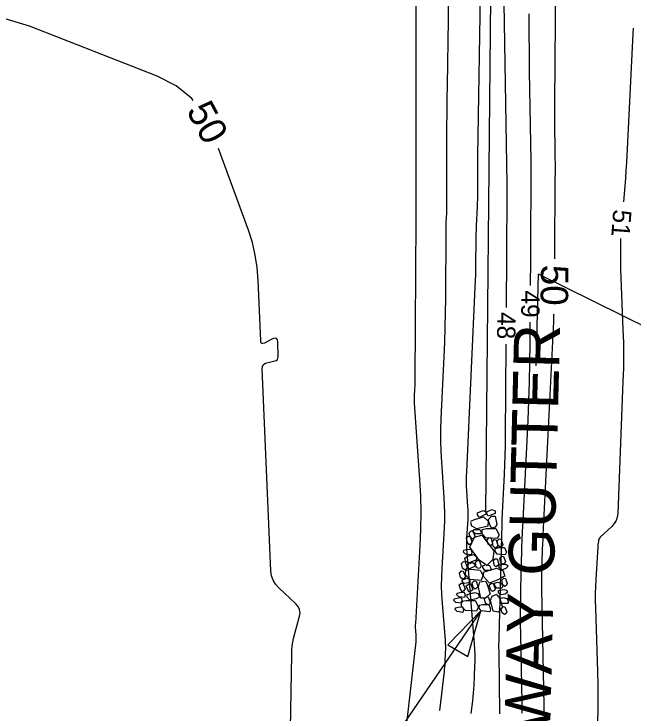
# Model space of a CAD drawing. Extents: x 2384780 to 2405861, y 547869 to 573706.
# Drawn here: x 2396684.3 to 2396751.8, y 553617.1 to 553693.5 of the extents above; entities that cross this region are included whole.
import ezdxf

# ---------------------------------------------------------------- set-up
doc = ezdxf.new("R2010")
doc.units = 0
for name, color, linetype in [('Breaklines', 7, 'Continuous'), ('Old_Level_5', 7, 'Continuous'), ('Old_Level_60', 7, 'Continuous'), ('Old_Level_61', 7, 'Continuous')]:
    doc.layers.add(name, color=color, linetype=linetype)

# ---------------------------------------------------------------- blocks, each defined once
blk = doc.blocks.new('RIPRAP')
at = {"layer": 'Breaklines'}
for points in [[(-0.002, -0.00625), (-0.00625, -0.00775), (-0.016, -0.0125), (-0.02, -0.00675), (-0.02, -0.003), (-0.008, 0.00275), (-0.002, -0.00025), (-0.002, -0.00625)], [(0.01825, -0.00325), (0.01375, -0.005), (0.00325, -0.00975), (0.00025, -0.00375), (0, 0), (0.01125, 0.005), (0.018, 0.00275), (0.01825, -0.00325)], [(-0.0345, -0.0215), (-0.0265, -0.01775), (-0.007, -0.01125), (0.00375, -0.02075), (0.003, -0.0315), (-0.02075, -0.03775), (-0.03225, -0.032), (-0.0345, -0.024)], [(0.012, -0.0355), (0.00825, -0.0295), (0.0035, -0.01775), (0.01025, -0.00925), (0.01825, -0.009), (0.0225, -0.027), (0.01875, -0.033), (0.012, -0.0355)], [(-0.0305, -0.05975), (-0.035, -0.05625), (-0.0375, -0.0465), (-0.033, -0.042), (-0.02925, -0.042), (-0.02475, -0.05375), (-0.02675, -0.05825), (-0.0305, -0.05975)], [(-0.0275, -0.0395), (-0.023, -0.03925), (-0.014, -0.039), (-0.0115, -0.045), (-0.0115, -0.04875), (-0.0235, -0.049), (-0.0295, -0.04475), (-0.0275, -0.0395)], [(-0.0095, -0.039), (0.00025, -0.0365), (0.0205, -0.036), (0.02775, -0.0495), (0.024, -0.05775), (-0.00075, -0.05675), (-0.009, -0.0485), (-0.0095, -0.039)], [(-0.03675, -0.07275), (-0.04075, -0.06825), (-0.04325, -0.0585), (-0.0395, -0.054), (-0.035, -0.054), (-0.031, -0.0665), (-0.033, -0.0705), (-0.03675, -0.07275)], [(-0.00025, -0.11525), (-0.0145, -0.10575), (-0.0355, -0.078), (-0.0255, -0.056), (-0.00975, -0.051), (0.01725, -0.08475), (0.01525, -0.10425), (0.002, -0.11775)], [(0.009, -0.07425), (0.0045, -0.07075), (0.00225, -0.061), (0.00625, -0.05625), (0.01, -0.057), (0.01425, -0.06825), (0.01275, -0.072), (0.009, -0.07425)], [(0.01975, -0.07925), (0.01525, -0.07475), (0.01375, -0.06525), (0.01725, -0.0605), (0.02175, -0.0605), (0.02575, -0.07325), (0.0235, -0.077), (0.01975, -0.07925)], [(0.03125, -0.0765), (0.0265, -0.073), (0.02425, -0.06325), (0.0285, -0.0585), (0.03225, -0.05925), (0.03625, -0.0705), (0.035, -0.07425), (0.03125, -0.0765)], [(-0.0485, -0.08525), (-0.0425, -0.0835), (-0.03275, -0.0825), (-0.0305, -0.08925), (-0.03175, -0.0945), (-0.0445, -0.09325), (-0.049, -0.089), (-0.0485, -0.08525)], [(0.02025, -0.07975), (0.02825, -0.07725), (0.04025, -0.077), (0.045, -0.08725), (0.042, -0.0935), (0.02475, -0.092), (0.02025, -0.0855), (0.02025, -0.07975)], [(-0.046, -0.1025), (-0.04025, -0.098), (-0.02675, -0.09375), (-0.02, -0.09975), (-0.02, -0.10575), (-0.03625, -0.11225), (-0.044, -0.1085), (-0.046, -0.1025)], [(-0.01575, -0.1245), (-0.02025, -0.12125), (-0.022, -0.11125), (-0.0185, -0.10675), (-0.014, -0.10675), (-0.00975, -0.1185), (-0.012, -0.123), (-0.01575, -0.1245)], [(0.0225, -0.12), (0.0185, -0.11625), (0.01675, -0.10675), (0.0205, -0.102), (0.025, -0.102), (0.0285, -0.114), (0.02625, -0.11775), (0.0225, -0.12)], [(0.03775, -0.114), (0.03325, -0.11025), (0.031, -0.1005), (0.035, -0.096), (0.03875, -0.09675), (0.043, -0.10775), (0.0415, -0.1115), (0.03775, -0.114)], [(-0.046, -0.12775), (-0.0505, -0.12425), (-0.053, -0.1145), (-0.0485, -0.11), (-0.04475, -0.11), (-0.04, -0.12175), (-0.04225, -0.12625), (-0.046, -0.12775)], [(-0.023, -0.1195), (-0.02725, -0.12175), (-0.037, -0.126), (-0.041, -0.1195), (-0.041, -0.11625), (-0.029, -0.1115), (-0.02525, -0.1135), (-0.023, -0.1195)], [(-0.00575, -0.118), (0.00025, -0.1155), (0.0085, -0.1175), (0.0125, -0.12425), (0.01025, -0.128), (-0.00175, -0.12825), (-0.00575, -0.12175), (-0.00575, -0.118)], [(0.048, -0.1195), (0.04425, -0.12325), (0.036, -0.12575), (0.03, -0.122), (0.02975, -0.1155), (0.04175, -0.11375), (0.04775, -0.11575), (0.048, -0.1195)], [(-0.04975, -0.14825), (-0.05425, -0.14475), (-0.05675, -0.135), (-0.05225, -0.1305), (-0.0485, -0.1305), (-0.04375, -0.14225), (-0.046, -0.14675), (-0.04975, -0.14825)], [(-0.04275, -0.12825), (-0.03225, -0.126), (-0.012, -0.1275), (-0.00575, -0.1395), (-0.009, -0.15), (-0.033, -0.1485), (-0.04375, -0.13875), (-0.04275, -0.12825)], [(0.04, -0.14075), (0.03075, -0.14625), (0.009, -0.15575), (-0.004, -0.14175), (-0.00425, -0.132), (0.024, -0.123), (0.03825, -0.1285), (0.0425, -0.1405)], [(-0.032, -0.15425), (-0.03625, -0.15575), (-0.046, -0.158), (-0.0505, -0.15375), (-0.05075, -0.15075), (-0.041, -0.146), (-0.035, -0.14825), (-0.03275, -0.152)], [(-0.0215, -0.16975), (-0.02625, -0.1655), (-0.0285, -0.15575), (-0.024, -0.15125), (-0.02025, -0.15175), (-0.01625, -0.163), (-0.01775, -0.1675), (-0.0215, -0.16975)], [(0.00075, -0.15075), (0.0045, -0.15875), (0.011, -0.179), (0.0015, -0.18875), (-0.009, -0.189), (-0.01475, -0.16525), (-0.012, -0.153), (-0.0015, -0.1515)], [(0.043, -0.162), (0.03825, -0.1585), (0.036, -0.14875), (0.04, -0.144), (0.04375, -0.14475), (0.048, -0.15575), (0.04675, -0.1595), (0.043, -0.162)], [(-0.04975, -0.17575), (-0.05375, -0.1705), (-0.05675, -0.16075), (-0.05225, -0.157), (-0.04875, -0.157), (-0.04375, -0.169), (-0.046, -0.1735), (-0.04975, -0.17575)], [(-0.0355, -0.17625), (-0.037, -0.1725), (-0.04125, -0.16275), (-0.03525, -0.158), (-0.0315, -0.158), (-0.02675, -0.17075), (-0.031, -0.174), (-0.0355, -0.17625)], [(0.01625, -0.174), (0.0125, -0.17075), (0.009, -0.16), (0.0135, -0.1555), (0.01725, -0.15625), (0.022, -0.168), (0.02075, -0.17175), (0.01625, -0.174)], [(0.0205, -0.15575), (0.0265, -0.15325), (0.03475, -0.15525), (0.03875, -0.162), (0.0365, -0.16575), (0.0245, -0.166), (0.0205, -0.1595), (0.0205, -0.15575)], [(-0.061, -0.17925), (-0.055, -0.17725), (-0.04525, -0.17625), (-0.043, -0.183), (-0.04425, -0.18825), (-0.057, -0.187), (-0.0615, -0.18275), (-0.061, -0.17925)], [(-0.012, -0.187), (-0.01875, -0.19075), (-0.033, -0.1935), (-0.039, -0.1875), (-0.039, -0.1815), (-0.02275, -0.17675), (-0.01525, -0.17875), (-0.012, -0.187)], [(0.026, -0.18075), (0.03225, -0.18875), (0.03875, -0.20825), (0.02925, -0.219), (0.01875, -0.21675), (0.012, -0.193), (0.01575, -0.184), (0.026, -0.17925)], [(0.04925, -0.17425), (0.044, -0.17875), (0.03525, -0.1805), (0.02975, -0.177), (0.0295, -0.171), (0.0415, -0.16925), (0.0475, -0.1705), (0.04925, -0.17425)], [(-0.06725, -0.1915), (-0.06125, -0.18975), (-0.0515, -0.18875), (-0.04925, -0.1955), (-0.0505, -0.20075), (-0.06325, -0.1995), (-0.06775, -0.19525), (-0.06725, -0.1915)], [(-0.05075, -0.19675), (-0.0405, -0.195), (-0.021, -0.194), (-0.01375, -0.208), (-0.018, -0.21775), (-0.042, -0.21675), (-0.0505, -0.20725), (-0.05075, -0.19675)], [(0.00625, -0.2035), (0.00175, -0.19975), (-0.001, -0.19), (0.0035, -0.1855), (0.00725, -0.1855), (0.012, -0.1975), (0.01, -0.202), (0.00625, -0.2035)], [(0.0335, -0.189), (0.0395, -0.18675), (0.04775, -0.18875), (0.0515, -0.1955), (0.04925, -0.19925), (0.03725, -0.1995), (0.0335, -0.19275), (0.0335, -0.189)], [(-0.064, -0.2115), (-0.058, -0.20975), (-0.04825, -0.20875), (-0.046, -0.2155), (-0.04725, -0.22075), (-0.06, -0.2195), (-0.0645, -0.21525), (-0.064, -0.2115)], [(-0.0115, -0.204), (-0.00425, -0.2025), (0.0085, -0.20225), (0.01275, -0.21275), (0.01125, -0.2185), (-0.0075, -0.21675), (-0.01225, -0.21075), (-0.0115, -0.204)], [(0.04325, -0.22375), (0.0385, -0.22025), (0.03625, -0.2105), (0.0405, -0.20575), (0.04425, -0.2065), (0.0485, -0.2175), (0.047, -0.22125), (0.04325, -0.22375)]]:
    blk.add_lwpolyline(points, dxfattribs=at)

msp = doc.modelspace()

# ---------------------------------------------------------------- linework, layer by layer
at = {"layer": 'Breaklines'}
msp.add_line((2396735.7405, 553639.09425), (2396738.02775, 553863.3545), dxfattribs=at)
msp.add_lwpolyline([(2396735.19325, 553628.289), (2396697.17081, 553572.64812)], dxfattribs=at)
msp.add_lwpolyline([(2396733.7845, 553623.33075), (2396735.19325, 553628.289), (2396731.6165, 553624.577)], close=True, dxfattribs=at)
at = {"layer": 'Old_Level_5'}
for p in [(2396741.25594, 553655.06694), (2396813.117, 553629.76925)]:
    msp.add_line(p, (2396741.50242, 553665.06381), dxfattribs=at)
at = {"layer": 'Old_Level_60'}
for points in [[(2396738.004, 553661.43975), (2396738.0425, 553667.16375), (2396738.0465, 553667.758), (2396738.0505, 553668.3525), (2396738.0545, 553668.94675), (2396738.0585, 553669.54125), (2396738.07275, 553671.6765), (2396738.075, 553671.99575), (2396738.07725, 553672.31525), (2396738.07975, 553672.6345), (2396738.08225, 553672.95375), (2396738.09075, 553673.997), (2396738.09175, 553674.2205), (2396738.0915, 553674.444), (2396738.09, 553674.6675), (2396738.087, 553674.891), (2396737.68525, 553699.16575)], [(2396735.18725, 553697.81525), (2396734.85475, 553677.96825), (2396734.847, 553677.423), (2396734.8415, 553676.87775), (2396734.8385, 553676.3325), (2396734.838, 553675.78725), (2396734.84025, 553674.00575), (2396734.83825, 553673.62425), (2396734.83175, 553673.24275), (2396734.8205, 553672.86125), (2396734.8045, 553672.48), (2396734.70275, 553670.35525), (2396734.68325, 553669.89975), (2396734.6685, 553669.44425), (2396734.65875, 553668.98875), (2396734.65375, 553668.533), (2396734.64125, 553666.3465), (2396734.63625, 553665.878), (2396734.6265, 553665.40975), (2396734.612, 553664.9415), (2396734.59275, 553664.47325), (2396733.62775, 553643.5005), (2396733.61125, 553642.97925), (2396733.60975, 553642.45825), (2396733.623, 553641.9375), (2396733.65125, 553641.41675), (2396733.768, 553639.716), (2396733.78725, 553639.35175), (2396733.795, 553638.98725), (2396733.791, 553638.6225), (2396733.7755, 553638.258), (2396733.662, 553636.312), (2396733.645, 553635.895), (2396733.6425, 553635.4785), (2396733.65475, 553635.06175), (2396733.6815, 553634.6455), (2396734.49425, 553624.697), (2396734.5345, 553624.07825), (2396734.5545, 553623.4595), (2396734.554, 553622.84025), (2396734.53325, 553622.22075), (2396734.43125, 553620.18175), (2396734.4065, 553619.75575), (2396734.37475, 553619.33), (2396734.3365, 553618.905), (2396734.29125, 553618.4805), (2396734.13275, 553617.095)], [(2396731.66025, 553694.456), (2396731.638, 553692.871), (2396731.51825, 553685.7275), (2396731.496, 553684.1965), (2396731.48075, 553682.66575), (2396731.4725, 553681.13475), (2396731.471, 553679.604), (2396731.47925, 553672.951), (2396731.47775, 553672.64325), (2396731.4725, 553672.336), (2396731.4635, 553672.0285), (2396731.45075, 553671.72125), (2396731.4025, 553670.71775), (2396731.39325, 553670.50275), (2396731.3865, 553670.2875), (2396731.38175, 553670.07225), (2396731.3795, 553669.857), (2396731.337, 553662.432), (2396731.31975, 553660.841), (2396731.28675, 553659.2505), (2396731.2375, 553657.6605), (2396731.1725, 553656.07075), (2396730.85975, 553649.27525), (2396730.82225, 553648.09), (2396730.8185, 553646.905), (2396730.849, 553645.7205), (2396730.91325, 553644.53625), (2396731.17875, 553640.6685), (2396731.2225, 553639.8395), (2396731.24, 553639.0105), (2396731.231, 553638.1815), (2396731.19575, 553637.352), (2396730.93775, 553632.9265), (2396730.899, 553631.9785), (2396730.8935, 553631.03075), (2396730.921, 553630.08325), (2396730.98175, 553629.13625), (2396731.3105, 553625.11325), (2396731.3325, 553624.77375), (2396731.3435, 553624.43425), (2396731.34325, 553624.0945), (2396731.33175, 553623.7545), (2396731.27625, 553622.6435), (2396731.2625, 553622.40575), (2396731.24475, 553622.168), (2396731.2235, 553621.93075), (2396731.19825, 553621.69375), (2396730.7105, 553617.4325)], [(2396740.636, 553663.821), (2396740.6545, 553666.58025), (2396740.657, 553666.94025), (2396740.65925, 553667.30025), (2396740.66175, 553667.6605), (2396740.66425, 553668.0205), (2396740.672, 553669.19675), (2396740.67375, 553669.44875), (2396740.6755, 553669.70075), (2396740.6775, 553669.95275), (2396740.6795, 553670.20475), (2396740.71075, 553674.08675), (2396740.715, 553674.9185), (2396740.714, 553675.75025), (2396740.70775, 553676.582), (2396740.69675, 553677.41375), (2396740.5345, 553687.2095), (2396740.5065, 553689.30875), (2396740.49125, 553691.408), (2396740.489, 553693.507)], [(2396751.83325, 553691.949), (2396751.806, 553691.31925), (2396751.09875, 553677.27175), (2396751.051, 553676.414), (2396750.994, 553675.557), (2396750.92775, 553674.70075), (2396750.8525, 553673.845), (2396750.771, 553672.97525)], [(2396750.4685, 553668.98775), (2396750.46425, 553668.8055), (2396750.44, 553667.09425), (2396750.43725, 553666.72775), (2396750.4395, 553666.36125), (2396750.44675, 553665.9945), (2396750.459, 553665.62825), (2396750.72225, 553659.03575), (2396750.7645, 553657.623), (2396750.77875, 553656.21025), (2396750.7645, 553654.7975), (2396750.7225, 553653.385), (2396750.14625, 553638.934), (2396750.0935, 553638.532), (2396749.9685, 553638.163), (2396749.77125, 553637.827), (2396749.50175, 553637.52425), (2396748.236, 553636.338), (2396748.16425, 553636.2585), (2396748.109, 553636.1705), (2396748.07075, 553636.074), (2396748.049, 553635.969), (2396748.006, 553635.612), (2396747.99725, 553635.5355), (2396747.98975, 553635.459), (2396747.9835, 553635.38225), (2396747.97825, 553635.30525), (2396747.76025, 553631.71625), (2396747.7225, 553630.947), (2396747.703, 553630.1775), (2396747.7015, 553629.40775), (2396747.71825, 553628.63775), (2396747.951, 553621.6925), (2396747.9865, 553620.2045), (2396747.9925, 553618.71625), (2396747.96975, 553617.2285), (2396747.91775, 553615.74075)], [(2396739.73525, 553617.11825), (2396739.7325, 553617.41325), (2396739.7285, 553617.70825), (2396739.724, 553618.00325), (2396739.7185, 553618.29825), (2396739.57, 553625.67275), (2396739.552, 553626.92875), (2396739.54875, 553628.1845), (2396739.56025, 553629.44025), (2396739.586, 553630.696), (2396739.73575, 553636.333), (2396739.739, 553636.4445), (2396739.74275, 553636.556), (2396739.7475, 553636.6675), (2396739.7525, 553636.779), (2396739.7705, 553637.143), (2396739.77425, 553637.221), (2396739.778, 553637.299), (2396739.782, 553637.377), (2396739.78575, 553637.455), (2396740.3595, 553649.137), (2396740.45125, 553651.231), (2396740.521, 553653.326), (2396740.56825, 553655.42125), (2396740.5935, 553657.51725), (2396740.609, 553659.82125)], [(2396737.285, 553617.05625), (2396737.283, 553617.2615), (2396737.25675, 553620.32975), (2396737.25175, 553620.82825), (2396737.24525, 553621.32675), (2396737.2375, 553621.82525), (2396737.22825, 553622.3235), (2396737.19525, 553623.95175), (2396737.1905, 553624.30075), (2396737.1895, 553624.6495), (2396737.1925, 553624.9985), (2396737.19975, 553625.34725), (2396737.5305, 553637.80975), (2396737.532, 553637.85875), (2396737.53375, 553637.90775), (2396737.53575, 553637.95675), (2396737.538, 553638.006), (2396737.54575, 553638.166), (2396737.5475, 553638.20025), (2396737.54925, 553638.2345), (2396737.55075, 553638.26875), (2396737.5525, 553638.30325), (2396737.7925, 553643.18775), (2396737.83825, 553644.2345), (2396737.873, 553645.28175), (2396737.89675, 553646.329), (2396737.9095, 553647.37675), (2396737.977, 553657.43975)]]:
    msp.add_lwpolyline(points, dxfattribs=at)
at = {"layer": 'Old_Level_61'}
for points in [[(2396728.053, 553709.8005), (2396728.12875, 553691.069), (2396728.129, 553690.76725), (2396728.128, 553690.4655), (2396728.12525, 553690.16375), (2396728.121, 553689.862), (2396728.1045, 553688.8765), (2396728.1015, 553688.66525), (2396728.09925, 553688.454), (2396728.09825, 553688.24275), (2396728.098, 553688.0315), (2396728.119, 553671.51875), (2396728.11875, 553671.474), (2396728.118, 553671.429), (2396728.11675, 553671.38425), (2396728.11475, 553671.3395), (2396728.10775, 553671.1935), (2396728.1065, 553671.162), (2396728.1055, 553671.13075), (2396728.10475, 553671.0995), (2396728.1045, 553671.068), (2396728.0045, 553653.61225), (2396728.00175, 553653.35125), (2396727.99625, 553653.09), (2396727.98825, 553652.829), (2396727.9775, 553652.56825), (2396727.93825, 553651.71575), (2396727.9325, 553651.53325), (2396727.932, 553651.35075), (2396727.9365, 553651.16825), (2396727.9465, 553650.98575), (2396728.52075, 553642.61975), (2396728.6155, 553640.827), (2396728.653, 553639.03375), (2396728.634, 553637.24025), (2396728.55775, 553635.44675), (2396728.06125, 553626.934), (2396728.05425, 553626.758), (2396728.053, 553626.58175), (2396728.05825, 553626.40575), (2396728.0695, 553626.23), (2396728.12675, 553625.52975), (2396728.13075, 553625.46925), (2396728.1325, 553625.409), (2396728.1325, 553625.3485), (2396728.1305, 553625.288), (2396728.12075, 553625.0905), (2396728.11825, 553625.04825), (2396728.115, 553625.006), (2396728.11125, 553624.96375), (2396728.10675, 553624.92175), (2396726.9045, 553614.418)], [(2396743.2715, 553666.73775), (2396743.2725, 553666.91025), (2396743.27325, 553666.99825), (2396743.27375, 553667.08625), (2396743.2745, 553667.17425), (2396743.27525, 553667.2625), (2396743.341, 553675.43125), (2396743.345, 553676.24375), (2396743.344, 553677.0565), (2396743.33825, 553677.86925), (2396743.32725, 553678.68175), (2396743.28325, 553681.33625), (2396743.27575, 553681.90525), (2396743.2715, 553682.474), (2396743.271, 553683.043), (2396743.27375, 553683.61175), (2396743.463, 553706.651)], [(2396703.7975, 553684.0545), (2396703.64675, 553684.24875), (2396701.93825, 553685.64625), (2396699.87575, 553686.69825), (2396685.93375, 553692.172), (2396682.937, 553693.0775)], [(2396714.2235, 553603.378), (2396714.5675, 553623.5085), (2396714.596, 553624.0995), (2396714.6615, 553624.685), (2396714.76375, 553625.265), (2396714.903, 553625.84), (2396715.41775, 553627.70925), (2396715.47625, 553628.09525), (2396715.43125, 553628.45175), (2396715.2825, 553628.779), (2396715.03025, 553629.07675), (2396713.15425, 553630.825), (2396712.7995, 553631.2215), (2396712.53925, 553631.6615), (2396712.37375, 553632.145), (2396712.3025, 553632.67225), (2396711.34675, 553654.73675), (2396711.3695, 553654.98225), (2396711.462, 553655.1745), (2396711.62375, 553655.31375), (2396711.85475, 553655.39975), (2396712.72325, 553655.5935), (2396712.8855, 553655.65375), (2396713, 553655.75125), (2396713.06675, 553655.886), (2396713.08575, 553656.058), (2396713.04575, 553657.67), (2396713.00475, 553657.92175), (2396712.897, 553658.062), (2396712.7225, 553658.09075), (2396712.481, 553658.00825), (2396711.5835, 553657.556), (2396711.41425, 553657.498), (2396711.29075, 553657.51825), (2396711.2135, 553657.61625), (2396711.18175, 553657.7925), (2396710.919, 553664.38425), (2396710.80925, 553665.78625), (2396710.59275, 553667.16725), (2396710.2695, 553668.52725), (2396709.83975, 553669.86625), (2396706.58975, 553678.798)], [(2396742.2075, 553614.33025), (2396741.87875, 553630.67425), (2396741.87125, 553631.197), (2396741.86975, 553631.71975), (2396741.8745, 553632.2425), (2396741.8855, 553632.765), (2396741.94075, 553634.856), (2396741.946, 553635.03), (2396741.952, 553635.204), (2396741.95925, 553635.378), (2396741.96725, 553635.552), (2396741.995, 553636.12), (2396742.001, 553636.24175), (2396742.007, 553636.3635), (2396742.013, 553636.48525), (2396742.019, 553636.60675), (2396743.1635, 553659.906), (2396743.1955, 553660.63725), (2396743.19875, 553660.7385)]]:
    msp.add_lwpolyline(points, dxfattribs=at)

# ---------------------------------------------------------------- block references
at = {"layer": 'Old_Level_5', "xscale": 50.000000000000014, "yscale": 50.00000000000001, "rotation": -1.2440508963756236}
msp.add_blockref('RIPRAP', (2396735.85925, 553639.123), dxfattribs=at)

# ---------------------------------------------------------------- texts
at = {"layer": 'Old_Level_5'}
msp.add_text('BEG EXPRESSWAY GUTTER', height=4.9999995, rotation=88.5877902, dxfattribs=at).set_placement((2396741.5967, 553567.44852))
at = {"layer": 'Old_Level_60'}
for s, rotation, p in [('51', 265.6620222, (2396749.67325, 553672.19)), ('49', 269.6146, (2396739.6325, 553663.308)), ('48', 269.6146, (2396737.00075, 553660.95025))]:
    msp.add_text(s, height=2, rotation=rotation, dxfattribs=at).set_placement(p)
at = {"layer": 'Old_Level_61'}
for rotation, p in [(297.976625, (2396703.0165, 553682.95125)), (269.3072, (2396741.78, 553666.11775))]:
    msp.add_text('50', height=3, rotation=rotation, dxfattribs=at).set_placement(p)

doc.saveas('drawing.dxf')
